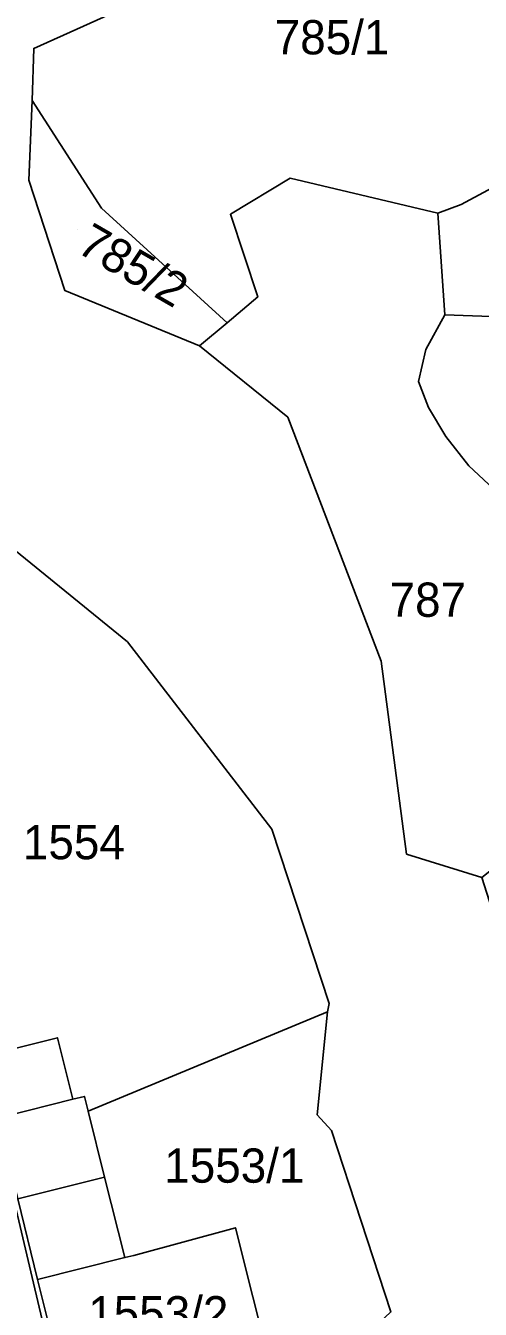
# Model space of a CAD drawing. Extents: x -263943 to -261149, y -1236934 to -1230686.
# Drawn here: x -262643.1 to -262616.6, y -1235010.5 to -1234935.6 of the extents above; entities that cross this region are included whole.
import ezdxf

# ---------------------------------------------------------------- set-up
doc = ezdxf.new("R2010")
doc.units = 0
for name, color, linetype in [('body_kn', 7, 'Continuous'), ('kladpar_druhypozemkov', 7, 'Continuous'), ('kladpar_hranice', 7, 'Continuous'), ('kladpar_parcelnecisla', 7, 'Continuous'), ('kladpar_plochy', 7, 'Continuous'), ('zappar_hrandruhpozemk', 7, 'Continuous')]:
    doc.layers.add(name, color=color, linetype=linetype)

msp = doc.modelspace()

# ---------------------------------------------------------------- linework, layer by layer
at = {"layer": 'body_kn'}
for p, q in [((-262642.65, -1234936.92), (-262642.65, -1234936.92)), ((-262642.74, -1234939.97), (-262642.74, -1234939.97)), ((-262642.93, -1234944.62), (-262642.93, -1234944.62)), ((-262627.69, -1234944.49), (-262627.69, -1234944.49)), ((-262638.7, -1234946.24), (-262638.7, -1234946.24)), ((-262617.71, -1234946.04), (-262617.71, -1234946.04)), ((-262631.17, -1234946.6), (-262631.17, -1234946.6)), ((-262619.07, -1234946.54), (-262619.07, -1234946.54)), ((-262640.84, -1234951.06), (-262640.84, -1234951.06)), ((-262640.84, -1234951.06), (-262640.84, -1234951.06)), ((-262629.58, -1234951.43), (-262629.58, -1234951.43)), ((-262618.66, -1234952.47), (-262618.66, -1234952.47)), ((-262631.36, -1234952.94), (-262631.36, -1234952.94)), ((-262632.97, -1234954.29), (-262632.97, -1234954.29)), ((-262619.77, -1234954.5), (-262619.77, -1234954.5)), ((-262620.2, -1234956.36), (-262620.2, -1234956.36)), ((-262620.2, -1234956.36), (-262620.2, -1234956.36)), ((-262627.83, -1234958.45), (-262627.83, -1234958.45)), ((-262619.61, -1234957.88), (-262619.61, -1234957.88)), ((-262618.6, -1234959.58), (-262618.6, -1234959.58)), ((-262617.26, -1234961.28), (-262617.26, -1234961.28)), ((-262637.18, -1234971.55), (-262637.18, -1234971.55)), ((-262637.18, -1234971.55), (-262637.18, -1234971.55)), ((-262622.37, -1234972.69), (-262622.37, -1234972.69)), ((-262628.76, -1234982.49), (-262628.76, -1234982.49)), ((-262620.89, -1234983.95), (-262620.89, -1234983.95)), ((-262620.89, -1234983.95), (-262620.89, -1234983.95)), ((-262625.41, -1234992.66), (-262625.41, -1234992.66)), ((-262625.5, -1234993.16), (-262625.5, -1234993.16)), ((-262625.5, -1234993.16), (-262625.5, -1234993.16)), ((-262641.27, -1234994.67), (-262641.27, -1234994.67)), ((-262639.69, -1234998.09), (-262639.69, -1234998.09)), ((-262640.37, -1234998.26), (-262640.37, -1234998.26)), ((-262640.37, -1234998.26), (-262640.37, -1234998.26)), ((-262639.47, -1234998.95), (-262639.47, -1234998.95)), ((-262626.11, -1234999.17), (-262626.11, -1234999.17)), ((-262625.27, -1235000.08), (-262625.27, -1235000.08)), ((-262638.51, -1235002.8), (-262638.51, -1235002.8)), ((-262638.51, -1235002.8), (-262638.51, -1235002.8)), ((-262630.88, -1235005.76), (-262630.88, -1235005.76)), ((-262630.88, -1235005.76), (-262630.88, -1235005.76)), ((-262637.33, -1235007.5), (-262637.33, -1235007.5)), ((-262637.33, -1235007.5), (-262637.33, -1235007.5)), ((-262636.81, -1235007.37), (-262636.81, -1235007.37)), ((-262642.66, -1235009), (-262642.66, -1235009)), ((-262642.42, -1235008.77), (-262642.42, -1235008.77))]:
    msp.add_line(p, q, dxfattribs=at)
at = {"layer": 'kladpar_druhypozemkov'}
for p, q in [((-262640.12, -1234947.47), (-262640.12, -1234947.47)), ((-262619.73, -1234968.15), (-262619.73, -1234968.15)), ((-262640.47, -1234982.37), (-262640.47, -1234982.37)), ((-262630.71, -1235000.77), (-262630.71, -1235000.77)), ((-262633.81, -1235009.83), (-262633.81, -1235009.83))]:
    msp.add_line(p, q, dxfattribs=at)
at = {"layer": 'kladpar_hranice'}
for points in [[(-262575.31, -1234947), (-262575.39, -1234946.91), (-262578.76, -1234940.72), (-262581.54, -1234935.72), (-262595.19, -1234943.22), (-262611.13, -1234952.74), (-262618.66, -1234952.47), (-262619.07, -1234946.54), (-262617.71, -1234946.04), (-262597.53, -1234935.17), (-262589.48, -1234930.79), (-262555.64, -1234910.57), (-262514.02, -1234885.7), (-262502.47, -1234904.61), (-262502.99, -1234904.91), (-262547.32, -1234930.74), (-262575.31, -1234947)], [(-262643.16, -1234901.12), (-262640.2, -1234911.88), (-262639.95, -1234913.07), (-262639.29, -1234918.06), (-262639.39, -1234924.83), (-262637.55, -1234930.67), (-262636.46, -1234934.14), (-262642.65, -1234936.92), (-262642.74, -1234939.97), (-262642.93, -1234944.62), (-262640.84, -1234951.06), (-262632.97, -1234954.29), (-262627.83, -1234958.45), (-262622.37, -1234972.69), (-262620.89, -1234983.95)], [(-262640.56, -1235017.88), (-262651.86, -1235021.45), (-262669.82, -1234961.31), (-262682.96, -1234919.06), (-262669.59, -1234920.02), (-262660.89, -1234947.96), (-262658.88, -1234954.4), (-262650.76, -1234980.15), (-262645.07, -1234998.78), (-262643.6, -1235005.02), (-262642.66, -1235009), (-262640.56, -1235017.88)], [(-262614.03, -1234934.12), (-262601.31, -1234927.46), (-262597.53, -1234935.17), (-262617.71, -1234946.04), (-262619.07, -1234946.54), (-262627.69, -1234944.49), (-262631.17, -1234946.6), (-262629.58, -1234951.43), (-262631.36, -1234952.94), (-262638.7, -1234946.24), (-262642.74, -1234939.97), (-262642.65, -1234936.92), (-262636.46, -1234934.14), (-262618.49, -1234925.56), (-262618.32, -1234925.81), (-262616.05, -1234930.13), (-262614.03, -1234934.12)], [(-262575.39, -1234946.91), (-262575.31, -1234947), (-262588.11, -1234954.41), (-262594.39, -1234958.46), (-262611.53, -1234969.25), (-262614.64, -1234964.08), (-262615.82, -1234962.63), (-262617.26, -1234961.28), (-262618.6, -1234959.58), (-262619.61, -1234957.88), (-262620.2, -1234956.36), (-262619.77, -1234954.5), (-262618.66, -1234952.47), (-262611.13, -1234952.74), (-262595.19, -1234943.22), (-262581.54, -1234935.72), (-262578.76, -1234940.72), (-262575.39, -1234946.91)], [(-262640.84, -1234951.06), (-262642.93, -1234944.62), (-262642.74, -1234939.97), (-262638.7, -1234946.24), (-262631.36, -1234952.94), (-262632.97, -1234954.29), (-262640.84, -1234951.06)], [(-262616.5, -1234985.32), (-262620.89, -1234983.95), (-262622.37, -1234972.69), (-262627.83, -1234958.45), (-262632.97, -1234954.29), (-262631.36, -1234952.94), (-262629.58, -1234951.43), (-262631.17, -1234946.6), (-262627.69, -1234944.49), (-262619.07, -1234946.54), (-262618.66, -1234952.47), (-262619.77, -1234954.5), (-262620.2, -1234956.36)], [(-262637.18, -1234971.55), (-262628.76, -1234982.49), (-262625.41, -1234992.66), (-262625.5, -1234993.16), (-262639.47, -1234998.95), (-262639.69, -1234998.09), (-262640.37, -1234998.26), (-262641.27, -1234994.67), (-262645.25, -1234995.67), (-262644.35, -1234999.26), (-262645.07, -1234998.78), (-262655.08, -1234958.72), (-262654.99, -1234956.35), (-262652.96, -1234956.53), (-262646.8, -1234963.74), (-262637.18, -1234971.55)], [(-262620.2, -1234956.36), (-262619.61, -1234957.88), (-262618.6, -1234959.58), (-262617.26, -1234961.28), (-262615.82, -1234962.63)], [(-262621.81, -1235010.67), (-262625.27, -1235000.08), (-262626.11, -1234999.17), (-262625.5, -1234993.16), (-262625.41, -1234992.66), (-262628.76, -1234982.49), (-262637.18, -1234971.55), (-262646.8, -1234963.74)], [(-262620.89, -1234983.95), (-262616.5, -1234985.32), (-262612.82, -1234996.84), (-262607.81, -1235005.42), (-262604.76, -1235010.41), (-262601.03, -1235010.58)], [(-262625.5, -1234993.16), (-262626.11, -1234999.17), (-262625.27, -1235000.08), (-262621.81, -1235010.67), (-262624.52, -1235013.21), (-262640.56, -1235017.88), (-262642.66, -1235009), (-262643.6, -1235005.02), (-262645.07, -1234998.78), (-262644.35, -1234999.26), (-262644.75, -1234999.36), (-262643.58, -1235004.07), (-262642.42, -1235008.77), (-262641.53, -1235012.36), (-262640.3, -1235017.2), (-262628.85, -1235013.81), (-262630.88, -1235005.76), (-262636.81, -1235007.37), (-262637.33, -1235007.5), (-262638.51, -1235002.8), (-262639.47, -1234998.95), (-262625.5, -1234993.16)], [(-262630.88, -1235005.76), (-262628.85, -1235013.81), (-262640.3, -1235017.2), (-262641.53, -1235012.36), (-262642.42, -1235008.77), (-262643.58, -1235004.07), (-262644.75, -1234999.36), (-262644.35, -1234999.26), (-262645.25, -1234995.67), (-262641.27, -1234994.67), (-262640.37, -1234998.26), (-262639.69, -1234998.09), (-262639.47, -1234998.95), (-262638.51, -1235002.8), (-262637.33, -1235007.5), (-262636.81, -1235007.37), (-262630.88, -1235005.76)]]:
    msp.add_lwpolyline(points, dxfattribs=at)
at = {"layer": 'kladpar_plochy'}
for points in [[(-262575.31, -1234947), (-262575.39, -1234946.91), (-262578.76, -1234940.72), (-262581.54, -1234935.72), (-262595.19, -1234943.22), (-262611.13, -1234952.74), (-262618.66, -1234952.47), (-262619.07, -1234946.54), (-262617.71, -1234946.04), (-262597.53, -1234935.17), (-262589.48, -1234930.79), (-262555.64, -1234910.57), (-262514.02, -1234885.7), (-262502.47, -1234904.61), (-262502.99, -1234904.91), (-262547.32, -1234930.74)], [(-262640.56, -1235017.88), (-262651.86, -1235021.45), (-262669.82, -1234961.31), (-262682.96, -1234919.06), (-262669.59, -1234920.02), (-262660.89, -1234947.96), (-262658.88, -1234954.4), (-262650.76, -1234980.15), (-262645.07, -1234998.78), (-262643.6, -1235005.02), (-262642.66, -1235009)], [(-262614.03, -1234934.12), (-262601.31, -1234927.46), (-262597.53, -1234935.17), (-262617.71, -1234946.04), (-262619.07, -1234946.54), (-262627.69, -1234944.49), (-262631.17, -1234946.6), (-262629.58, -1234951.43), (-262631.36, -1234952.94), (-262638.7, -1234946.24), (-262642.74, -1234939.97), (-262642.65, -1234936.92), (-262636.46, -1234934.14), (-262618.49, -1234925.56), (-262618.32, -1234925.81), (-262616.05, -1234930.13)], [(-262575.39, -1234946.91), (-262575.31, -1234947), (-262588.11, -1234954.41), (-262594.39, -1234958.46), (-262611.53, -1234969.25), (-262614.64, -1234964.08), (-262615.82, -1234962.63), (-262617.26, -1234961.28), (-262618.6, -1234959.58), (-262619.61, -1234957.88), (-262620.2, -1234956.36), (-262619.77, -1234954.5), (-262618.66, -1234952.47), (-262611.13, -1234952.74), (-262595.19, -1234943.22), (-262581.54, -1234935.72), (-262578.76, -1234940.72)], [(-262640.84, -1234951.06), (-262642.93, -1234944.62), (-262642.74, -1234939.97), (-262638.7, -1234946.24), (-262631.36, -1234952.94), (-262632.97, -1234954.29)], [(-262620.2, -1234956.36), (-262619.61, -1234957.88), (-262618.6, -1234959.58), (-262617.26, -1234961.28), (-262615.82, -1234962.63), (-262614.64, -1234964.08), (-262611.53, -1234969.25), (-262615.17, -1234970.93), (-262613.01, -1234974.74), (-262612.48, -1234975.68), (-262609.46, -1234981.27), (-262614.37, -1234983.63), (-262616.5, -1234985.32), (-262620.89, -1234983.95), (-262622.37, -1234972.69), (-262627.83, -1234958.45), (-262632.97, -1234954.29), (-262631.36, -1234952.94), (-262629.58, -1234951.43), (-262631.17, -1234946.6), (-262627.69, -1234944.49), (-262619.07, -1234946.54), (-262618.66, -1234952.47), (-262619.77, -1234954.5)], [(-262637.18, -1234971.55), (-262628.76, -1234982.49), (-262625.41, -1234992.66), (-262625.5, -1234993.16), (-262639.47, -1234998.95), (-262639.69, -1234998.09), (-262640.37, -1234998.26), (-262641.27, -1234994.67), (-262645.25, -1234995.67), (-262644.35, -1234999.26), (-262645.07, -1234998.78), (-262655.08, -1234958.72), (-262654.99, -1234956.35), (-262652.96, -1234956.53), (-262646.8, -1234963.74)], [(-262625.5, -1234993.16), (-262626.11, -1234999.17), (-262625.27, -1235000.08), (-262621.81, -1235010.67), (-262624.52, -1235013.21), (-262640.56, -1235017.88), (-262642.66, -1235009), (-262643.6, -1235005.02), (-262645.07, -1234998.78), (-262644.35, -1234999.26), (-262644.75, -1234999.36), (-262643.58, -1235004.07), (-262642.42, -1235008.77), (-262641.53, -1235012.36), (-262640.3, -1235017.2), (-262628.85, -1235013.81), (-262630.88, -1235005.76), (-262636.81, -1235007.37), (-262637.33, -1235007.5), (-262638.51, -1235002.8), (-262639.47, -1234998.95)], [(-262630.88, -1235005.76), (-262628.85, -1235013.81), (-262640.3, -1235017.2), (-262641.53, -1235012.36), (-262642.42, -1235008.77), (-262643.58, -1235004.07), (-262644.75, -1234999.36), (-262644.35, -1234999.26), (-262645.25, -1234995.67), (-262641.27, -1234994.67), (-262640.37, -1234998.26), (-262639.69, -1234998.09), (-262639.47, -1234998.95), (-262638.51, -1235002.8), (-262637.33, -1235007.5), (-262636.81, -1235007.37)]]:
    msp.add_lwpolyline(points, close=True, dxfattribs=at)
for points in [[(-262643.16, -1234901.12), (-262640.2, -1234911.88), (-262639.95, -1234913.07), (-262639.29, -1234918.06), (-262639.39, -1234924.83), (-262637.55, -1234930.67), (-262636.46, -1234934.14), (-262642.65, -1234936.92), (-262642.74, -1234939.97), (-262642.93, -1234944.62), (-262640.84, -1234951.06), (-262632.97, -1234954.29), (-262627.83, -1234958.45), (-262622.37, -1234972.69), (-262620.89, -1234983.95), (-262616.5, -1234985.32), (-262612.82, -1234996.84), (-262607.81, -1235005.42), (-262604.76, -1235010.41), (-262601.03, -1235010.58)], [(-262621.81, -1235010.67), (-262625.27, -1235000.08), (-262626.11, -1234999.17), (-262625.5, -1234993.16), (-262625.41, -1234992.66), (-262628.76, -1234982.49), (-262637.18, -1234971.55), (-262646.8, -1234963.74)]]:
    msp.add_lwpolyline(points, dxfattribs=at)
at = {"layer": 'zappar_hrandruhpozemk'}
for p, q in [((-262640.37, -1234998.26), (-262644.35, -1234999.26)), ((-262638.51, -1235002.8), (-262643.58, -1235004.07)), ((-262637.33, -1235007.5), (-262642.42, -1235008.77))]:
    msp.add_line(p, q, dxfattribs=at)

# ---------------------------------------------------------------- texts
at = {"layer": 'kladpar_parcelnecisla'}
for s, p in [('785/1', (-262628.589, -1234937.27)), ('787', (-262621.886, -1234970.1)), ('1554', (-262643.281, -1234984.25)), ('1553/1', (-262635.034, -1235003.13)), ('1553/2', (-262639.47, -1235011.75))]:
    msp.add_text(s, height=2, dxfattribs=at).set_placement(p)
msp.add_text('785/2', height=2, rotation=330, dxfattribs=at).set_placement((-262640.227, -1234948.764))

doc.saveas('drawing.dxf')
